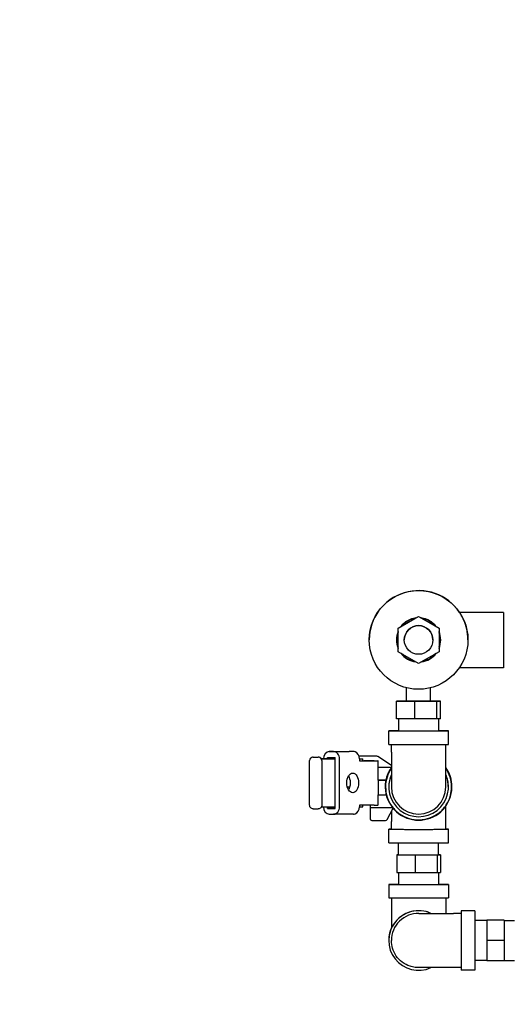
# Model space of a CAD drawing. Header units: inches. Extents: x 18 to 846, y -67 to 561.
# Tile 300 of 656: x 258.27 to 266.55, y 485.8 to 502.48. Entities that reach past the tile are written whole.
import ezdxf

# ---------------------------------------------------------------- set-up
doc = ezdxf.new("R2010")
doc.units = ezdxf.units.IN
doc.header["$LTSCALE"] = 24
doc.header["$MEASUREMENT"] = 0
doc.layers.add('Dimension (ANSI)', color=7, linetype='Continuous', lineweight=25)
doc.layers.add('Visible (ANSI)', color=7, linetype='Continuous', lineweight=30)
doc.styles.add('Note Text (ANSI)', font='tahoma.ttf')
doc.dimstyles.new('SB Fraction-16 (ANSI)', dxfattribs={"dimscale": 24, "dimtxt": 0.125, "dimasz": 0.098425, "dimexe": 0.125, "dimexo": 0.0625, "dimgap": 0.031496, "dimtad": 0, "dimtih": 1, "dimtoh": 1, "dimdec": 4, "dimrnd": 1e-08, "dimzin": 0, "dimdsep": 46, "dimlunit": 5, "dimtxsty": 'Note Text (ANSI)', "dimcen": 0.09, "dimdle": 0.393701, "dimclrd": 256, "dimclre": 256, "dimclrt": 256, "dimadec": 0, "dimazin": 3, "dimtfac": 0.96, "dimtofl": 0, "dimtmove": 0, "dimatfit": 3, "dimfxl": 1, "dimfrac": 2, "dimtolj": 1, "dimtzin": 12, "dimlwd": -1, "dimlwe": -1, "dimarcsym": 0})

# ---------------------------------------------------------------- blocks, each defined once
blk = doc.blocks.new('*D18')
at = {"layer": 'Defpoints', "color": 0, "transparency": 16777216}
for p in [(331.678, 544.007), (242.86, 406.007), (331.678, 406.007)]:
    blk.add_point(p, dxfattribs=at)
at = {"layer": 'Dimension (ANSI)', "transparency": 16777216}
for p, q in [((330.178, 544.007), (239.86, 544.007)), ((242.86, 541.645), (242.86, 486.331)), ((242.86, 408.369), (242.86, 481.682)), ((330.178, 406.007), (239.86, 406.007))]:
    blk.add_line(p, q, dxfattribs=at)
for points in [[(242.466, 541.645), (243.253, 541.645), (242.86, 544.007)], [(242.466, 408.369), (243.253, 408.369), (242.86, 406.007)]]:
    blk.add_solid(points, dxfattribs=at)
at = {"layer": 'Dimension (ANSI)', "transparency": 16777216, "insert": (239.783, 485.575), "char_height": 3, "attachment_point": 1, "style": 'Note Text (ANSI)'}
blk.add_mtext('\\A1;138', dxfattribs=at)

msp = doc.modelspace()

# ---------------------------------------------------------------- linework, layer by layer
at = {"layer": 'Visible (ANSI)'}
for p, q in [((266.45552, 492.4403), (265.71111, 492.4403)), ((266.45552, 492.4403), (266.45552, 491.5003)), ((264.67252, 492.17376), (265.01802, 492.37324)), ((264.73785, 492.21153), (264.95269, 492.33556)), ((264.95269, 492.33556), (265.01802, 492.37328)), ((265.01802, 492.37328), (265.08335, 492.33556)), ((265.01802, 492.37328), (265.01802, 492.37324)), ((265.01802, 492.37324), (265.36352, 492.17376)), ((265.08335, 492.33556), (265.29819, 492.21153)), ((264.67252, 492.17381), (264.73785, 492.21153)), ((264.67252, 492.17381), (264.67252, 492.17376)), ((264.67252, 491.77481), (264.67252, 492.17376)), ((265.29819, 492.21153), (265.36352, 492.17381)), ((265.36352, 492.17381), (265.36352, 492.17376)), ((265.36352, 492.17376), (265.36352, 491.77481)), ((264.18302, 491.97481), (264.18302, 491.97442)), ((264.64302, 491.97442), (264.64302, 491.97434)), ((264.65093, 491.97434), (264.65093, 491.97433)), ((264.77502, 491.97429), (264.77502, 491.97424)), ((265.26102, 491.97429), (265.26102, 491.97424)), ((265.38511, 491.97434), (265.38511, 491.97433)), ((265.39302, 491.97442), (265.39302, 491.97434)), ((265.85302, 491.97452), (265.85302, 491.97442)), ((265.01802, 491.57534), (264.67252, 491.77481)), ((265.36352, 491.77481), (265.01802, 491.57534)), ((266.45552, 491.5003), (265.70536, 491.5003)), ((264.81552, 490.93503), (264.81552, 491.16435)), ((265.22052, 490.93503), (265.22052, 491.16435)), ((264.64669, 490.93499), (264.70742, 490.93509)), ((264.95729, 490.93493), (264.64669, 490.93499)), ((264.64669, 490.63899), (264.64669, 490.93499)), ((264.70742, 490.93509), (264.81552, 490.9351)), ((265.32862, 490.93497), (264.95729, 490.93493)), ((264.95729, 490.63893), (264.95729, 490.93493)), ((265.22052, 490.9351), (265.38935, 490.93506)), ((265.38935, 490.93506), (265.32862, 490.93497)), ((265.32862, 490.63897), (265.32862, 490.93497)), ((265.38935, 490.63906), (265.38935, 490.93506)), ((264.95729, 490.63893), (264.64669, 490.63899)), ((264.68052, 490.63899), (264.68052, 490.43603)), ((265.32862, 490.63897), (264.95729, 490.63893)), ((265.38935, 490.63906), (265.32862, 490.63897)), ((265.35552, 490.63901), (265.35552, 490.43603)), ((264.51302, 490.20603), (264.51302, 490.43603)), ((265.52302, 490.20603), (265.52302, 490.43603)), ((263.50794, 490.08395), (263.844, 490.08406)), ((263.58019, 490.08394), (263.50798, 490.08395)), ((263.91625, 490.08405), (263.84404, 490.08406)), ((263.94403, 490.07904), (263.94433, 490.07904)), ((263.94433, 490.07893), (263.94433, 490.07904)), ((264.55802, 490.07603), (264.55802, 490.20598)), ((264.55802, 490.07603), (264.55802, 489.48617)), ((265.47802, 490.07603), (265.47802, 490.20598)), ((265.47802, 489.48617), (265.47802, 490.07603)), ((263.17502, 489.93109), (263.17502, 489.9306)), ((263.17502, 489.1746), (263.17502, 489.9306)), ((263.23502, 489.99109), (263.32202, 489.99109)), ((263.23502, 489.9906), (263.32202, 489.9906)), ((263.60827, 489.95996), (263.37466, 489.95989)), ((263.37468, 489.95985), (263.60827, 489.95993)), ((263.38202, 489.9306), (263.38202, 489.93109)), ((263.38202, 489.9306), (263.38202, 489.1746)), ((263.4799, 489.95992), (263.4799, 489.98645)), ((263.4799, 489.98645), (263.60827, 489.98643)), ((263.60827, 489.95993), (263.60827, 489.98643)), ((263.60827, 489.14743), (263.60827, 489.95993)), ((263.68048, 489.14892), (263.68048, 489.95892)), ((264.31456, 490.00412), (264.00949, 490.00412)), ((264.01624, 489.96021), (264.07352, 489.96021)), ((264.01624, 489.96006), (264.07352, 489.96008)), ((264.01624, 489.95903), (264.01624, 489.92903)), ((264.01624, 489.92906), (264.07352, 489.92908)), ((264.01624, 489.92903), (264.14639, 489.92907)), ((264.07352, 489.96008), (264.07352, 489.96021)), ((264.07352, 489.92908), (264.07352, 489.96008)), ((264.07352, 489.92908), (264.09449, 489.92909)), ((264.14553, 489.9291), (264.16968, 489.9291)), ((264.26756, 489.92908), (264.19743, 489.92908)), ((264.23307, 489.92911), (264.23466, 489.92914)), ((264.23466, 489.92914), (264.3337, 489.92914)), ((264.3337, 489.92914), (264.33095, 489.92909)), ((264.55802, 489.85028), (264.33101, 489.9992)), ((264.3337, 489.60064), (264.3337, 489.92914)), ((264.55714, 489.81492), (264.3337, 489.81492)), ((264.3337, 489.60064), (264.33157, 489.6006)), ((264.33157, 489.6006), (264.46532, 489.6006)), ((264.33157, 489.6006), (264.33157, 489.3506)), ((264.46532, 489.60066), (264.3337, 489.60066)), ((264.46532, 489.60066), (264.46532, 489.6006)), ((263.81286, 489.48754), (263.85732, 489.48754)), ((264.45367, 489.48652), (264.45367, 489.48653)), ((264.45952, 489.4865), (264.45952, 489.48652)), ((264.51302, 489.48626), (264.51302, 489.4862)), ((265.52302, 489.48626), (265.52302, 489.4862)), ((265.57652, 489.4865), (265.57652, 489.48652)), ((265.58237, 489.48652), (265.58237, 489.48662)), ((264.33157, 489.3506), (264.47028, 489.3506)), ((264.3337, 489.17914), (264.3337, 489.3506)), ((263.23502, 489.1146), (263.32202, 489.1146)), ((263.37548, 489.14735), (263.60827, 489.14743)), ((263.4799, 489.12145), (263.4799, 489.14739)), ((263.4799, 489.12145), (263.60827, 489.1215)), ((263.60827, 489.12143), (263.4799, 489.12145)), ((263.60827, 489.12143), (263.60827, 489.14743)), ((264.01623, 489.14756), (264.07352, 489.14758)), ((264.14639, 489.17907), (264.01624, 489.17903)), ((264.01624, 489.17903), (264.01624, 489.14903)), ((264.07352, 489.14758), (264.07352, 489.17905)), ((264.26756, 489.17908), (264.19743, 489.17908)), ((264.19852, 489.17908), (264.19852, 489.13652)), ((264.19852, 489.13652), (264.55829, 489.13652)), ((264.19852, 489.13652), (264.19852, 488.94714)), ((264.3337, 489.17914), (264.33095, 489.17909)), ((264.48736, 488.93341), (264.58555, 489.12394)), ((264.55802, 489.07051), (264.55802, 488.89729)), ((264.58056, 489.11425), (264.59386, 489.11425)), ((265.47802, 488.89729), (265.47802, 489.15957)), ((263.50798, 489.02395), (263.58019, 489.02394)), ((263.91629, 489.02405), (263.58023, 489.02394)), ((263.94433, 489.02904), (263.94403, 489.02904)), ((263.94433, 489.02904), (263.94433, 489.02915)), ((264.22851, 488.91715), (264.4607, 488.91715)), ((264.51302, 488.53729), (264.51302, 488.76729)), ((264.55802, 488.76729), (264.55802, 488.89729)), ((265.47802, 488.76729), (265.47802, 488.89729)), ((265.52302, 488.53729), (265.52302, 488.76729)), ((264.68052, 488.33429), (264.68052, 488.5372)), ((265.35552, 488.33429), (265.35552, 488.5372)), ((264.68052, 488.33431), (264.6479, 488.33426)), ((264.6479, 488.33426), (264.6479, 488.03826)), ((264.6479, 488.33426), (264.96057, 488.3342)), ((264.96057, 488.3342), (265.33069, 488.33423)), ((264.96057, 488.3342), (264.96057, 488.0382)), ((265.33069, 488.33423), (265.38814, 488.33433)), ((265.33069, 488.33423), (265.33069, 488.03823)), ((265.38814, 488.33433), (265.35552, 488.33433)), ((265.38814, 488.33433), (265.38814, 488.03833)), ((264.6479, 488.03826), (264.96057, 488.0382)), ((264.68052, 488.03825), (264.68052, 487.83529)), ((264.96057, 488.0382), (265.33069, 488.03823)), ((265.33069, 488.03823), (265.38814, 488.03833)), ((265.35552, 488.03827), (265.35552, 487.83529)), ((264.51302, 487.83529), (264.51302, 487.60529)), ((265.52302, 487.83529), (265.52302, 487.60529)), ((264.55802, 487.60524), (264.55802, 487.0935)), ((265.47802, 487.60524), (265.47802, 487.34451)), ((265.73802, 487.34451), (265.60802, 487.34451)), ((265.73802, 487.38951), (265.73802, 486.37951)), ((265.96802, 487.38951), (265.73802, 487.38951)), ((265.96802, 487.38951), (265.96802, 486.37951)), ((266.17102, 487.22201), (265.96802, 487.22201)), ((266.46702, 487.22955), (266.17102, 487.22955)), ((266.17102, 487.22955), (266.17102, 487.22946)), ((266.46702, 487.22946), (266.17102, 487.22946)), ((266.17102, 487.22946), (266.17102, 486.88441)), ((266.46702, 487.22955), (266.46702, 487.22946)), ((266.46702, 487.22946), (266.46702, 486.88441)), ((266.46702, 487.22201), (266.63827, 487.22201)), ((264.51302, 486.88547), (264.51302, 486.88552)), ((264.51302, 486.88506), (264.51302, 486.88512)), ((264.51302, 486.88468), (264.51302, 486.88474)), ((264.55802, 486.88465), (264.55802, 486.88468)), ((266.46702, 486.88441), (266.17102, 486.88441)), ((266.17102, 486.88441), (266.17102, 486.53946)), ((266.46702, 486.88441), (266.46702, 486.53946)), ((265.73802, 486.42451), (265.60802, 486.42451)), ((266.17102, 486.54701), (265.96802, 486.54701)), ((266.46702, 486.53946), (266.17102, 486.53946)), ((266.46702, 486.54701), (266.63827, 486.54701)), ((265.96802, 486.37951), (265.73802, 486.37951))]:
    msp.add_line(p, q, dxfattribs=at)
for centre, radius in [((265.01802, 491.97442), 0.835), ((265.01802, 491.97424), 0.243)]:
    msp.add_circle(centre, radius, dxfattribs=at)
for centre, radius, start, end in [((265.01802, 491.97481), 0.835, 33.880976, 180), ((265.01802, 491.97442), 0.375, 97.092109, 142.907893), ((265.01802, 491.97434), 0.375, 97.117981, 142.88202), ((265.01802, 491.97434), 0.36709, 100.247646, 139.752356), ((265.01802, 491.97433), 0.36709, 100.252125, 139.747877), ((265.01802, 491.97442), 0.375, 37.092106, 82.907892), ((265.01802, 491.97434), 0.375, 37.117979, 82.882019), ((265.01802, 491.97434), 0.36709, 40.247644, 79.752355), ((265.01802, 491.97433), 0.36709, 40.252123, 79.747876), ((265.01802, 491.97442), 0.375, 157.121792, 180), ((265.01802, 491.97434), 0.375, 157.121791, 202.878208), ((265.01802, 491.97434), 0.36709, 160.252125, 180), ((265.01802, 491.97433), 0.36709, 160.252124, 199.747875), ((265.01802, 491.97429), 0.243, 0, 180), ((265.01802, 491.97442), 0.375, 0, 22.878208), ((265.01802, 491.97434), 0.375, 337.121791, 22.878208), ((265.01802, 491.97434), 0.36709, 0, 19.747875), ((265.01802, 491.97433), 0.36709, 340.252124, 19.747875), ((265.01802, 491.97434), 0.375, 217.141143, 262.858855), ((265.01802, 491.97433), 0.36709, 220.270391, 259.729608), ((265.01802, 491.97434), 0.375, 277.141145, 322.858856), ((265.01802, 491.97433), 0.36709, 280.270393, 319.729609), ((263.23502, 489.93109), 0.06, 90, 180), ((263.32202, 489.93109), 0.06, 0, 90), ((264.31456, 489.97412), 0.03, 56.733554, 90), ((265.01802, 489.48652), 0.56435, 144.596614, 35.403388), ((265.01802, 489.48652), 0.5585, 145.450318, 180), ((265.01802, 489.48662), 0.56435, 144.596614, 152.110585), ((265.01802, 489.48662), 0.56435, 0, 35.403386), ((265.01802, 489.48652), 0.5585, 0, 34.549682), ((265.01802, 489.48653), 0.56435, 168.33803, 180), ((265.01802, 489.48626), 0.505, 155.628786, 180), ((265.01802, 489.4862), 0.505, 155.628786, 24.371215), ((265.01802, 489.48626), 0.505, 0, 24.371214), ((265.01802, 489.48617), 0.46, 180, 0), ((264.22852, 488.94715), 0.03, 180.013947, 270), ((264.4607, 488.94715), 0.03, 270, 332.736169), ((265.01802, 486.88512), 0.505, 65.470712, 180), ((265.01802, 486.88506), 0.505, 65.486024, 180.021515), ((265.01802, 486.88474), 0.505, 65.574612, 180), ((265.01802, 486.88468), 0.505, 65.589986, 294.33238), ((265.01802, 486.88468), 0.46, 89.12965, 180), ((265.01802, 486.88552), 0.505, 155.628786, 180), ((265.01802, 486.88547), 0.505, 155.628786, 180.023061)]:
    msp.add_arc(centre, radius, start, end, dxfattribs=at)
for centre, major_axis, ratio, start_param, end_param in [((265.01802, 490.93503), (0.2025, 0), 0.00024343, 3.14159265, 6.28318531), ((265.01802, 490.43603), (-0.505, 0), 0.00024343, 5.44433276, 10.2636305), ((263.50798, 489.95895), (-0.00004, 0.125), 0.80230468, 6.2827775, 7.84612174), ((263.58019, 489.95894), (-0.00004, 0.125), 0.80230468, 4.71198117, 6.2827775), ((263.91625, 489.95905), (-0.00004, 0.125), 0.80230468, 5.99898339, 6.2827775), ((263.91595, 489.95905), (-0.00004, 0.125), 0.80230468, 4.71198117, 5.99898339), ((265.01802, 490.20603), (-0.505, 0), 0.00024343, 0.00000075, 3.1415934), ((264.14464, 489.92908), (0.0625, 0), 0.00024343, 1.55640885, 2.50194486), ((264.19653, 489.92906), (-0.0625, 0), 0.00024343, 4.69800038, 5.64353527), ((264.17058, 489.92911), (0.0625, 0), 0.00024343, 4.69800038, 6.2687967), ((264.26846, 489.92909), (0.0625, 0), 0.00024343, 4.69800038, 6.2687967), ((263.76596, 489.55402), (0.00003, 0.167), 0.59639787, 3.9090385, 5.51573904), ((263.50798, 489.14895), (0.00004, -0.125), 0.80230468, 4.72479711, 6.2827775), ((263.58019, 489.14894), (0.00004, -0.125), 0.80230468, 6.2827775, 7.85357383), ((263.91595, 489.14905), (0.00004, -0.125), 0.80230468, 0.2833863, 1.57038852), ((264.19653, 489.17906), (0.0625, 0), 0.00024343, 1.55640885, 2.50194486), ((264.26846, 489.17909), (0.0625, 0), 0.00024343, 4.69800038, 6.2687967), ((263.91625, 489.14905), (0.00004, -0.125), 0.80230468, 0, 0.2833863), ((265.01802, 488.76729), (-0.505, 0), 0.00024343, 5.85782737, 9.8501359), ((265.01802, 488.76729), (-0.46, 0), 0.00024343, 0.00000144, 3.14159409), ((265.01802, 488.53729), (-0.505, 0), 0.00024343, 0.00000056, 3.14159321), ((265.01802, 488.33429), (0.3375, 0), 0.00024343, 3.14159265, 6.28318531), ((265.01802, 487.83529), (0.505, 0), 0.00024343, 2.30274011, 7.12203785), ((265.01802, 487.60529), (-0.505, 0), 0.00024343, 0.00000075, 3.1415934)]:
    msp.add_ellipse(centre, major_axis=major_axis, ratio=ratio, start_param=start_param, end_param=end_param, dxfattribs=at)
msp.add_ellipse((263.90432, 489.55399), major_axis=(0.00003, 0.167), ratio=0.59691468, dxfattribs=at)
for points, knots in [([(265.85302, 491.97447), (265.85302, 492.00332), (265.8515, 492.03288), (265.84518, 492.09276), (265.84023, 492.12306), (265.8214, 492.20967), (265.80337, 492.26166), (265.76834, 492.34366), (265.74879, 492.37953), (265.72709, 492.41578), (265.72114, 492.42504), (265.71315, 492.4373), (265.71111, 492.44029), (265.71111, 492.4403), (265.71111, 492.4403), (265.71111, 492.4403)], [1.85981609, 1.85981609, 1.85981609, 1.85981609, 2.07913944, 2.07913944, 2.30932322, 2.30932322, 2.76969078, 2.76969078, 3.23227105, 3.23227105, 3.46356119, 3.46356119, 3.69485132, 3.69485132, 3.69514191, 3.69514191, 3.69514191, 3.69514191]), ([(263.23502, 489.9906), (263.22724, 489.9906), (263.21953, 489.98909), (263.21232, 489.98614), (263.20511, 489.9832), (263.19854, 489.97887), (263.19298, 489.97342), (263.18741, 489.96794), (263.18296, 489.96143), (263.17988, 489.95426), (263.17667, 489.94678), (263.17502, 489.93873), (263.17502, 489.9306)], [0, 0, 0, 0, 0.059320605, 0.059320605, 0.059320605, 0.118756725, 0.118756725, 0.118756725, 0.178431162, 0.178431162, 0.178431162, 0.240632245, 0.240632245, 0.240632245, 0.240632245]), ([(263.38202, 489.9306), (263.38202, 489.93873), (263.38037, 489.94678), (263.37716, 489.95426), (263.37408, 489.96143), (263.36963, 489.96794), (263.36406, 489.97342), (263.3585, 489.97887), (263.35193, 489.9832), (263.34472, 489.98614), (263.33751, 489.98909), (263.32981, 489.9906), (263.32202, 489.9906)], [-0.000668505, -0.000668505, -0.000668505, -0.000668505, 0.061544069, 0.061544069, 0.061544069, 0.121229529, 0.121229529, 0.121229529, 0.180676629, 0.180676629, 0.180676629, 0.240008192, 0.240008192, 0.240008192, 0.240008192]), ([(264.51922, 489.7506), (264.51593, 489.74436), (264.51266, 489.73792), (264.49443, 489.70003), (264.4791, 489.6602), (264.46748, 489.61081), (264.46637, 489.60576), (264.46533, 489.60065)], [3.513889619, 3.513889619, 3.513889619, 3.513889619, 3.589170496, 3.589170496, 3.945095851, 3.945095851, 3.985129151, 3.985129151, 3.985129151, 3.985129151]), ([(264.45952, 489.4865), (264.45952, 489.42693), (264.46913, 489.36736), (264.50661, 489.25427), (264.53447, 489.20075), (264.60563, 489.10518), (264.64891, 489.06315), (264.74651, 488.99482), (264.80082, 488.96853), (264.91496, 488.93437), (264.97478, 488.9265), (265.09388, 488.92998), (265.15313, 488.94133), (265.26509, 488.98209), (265.31777, 489.0115), (265.41122, 489.08542), (265.45197, 489.12991), (265.51742, 489.22946), (265.54211, 489.28452), (265.57011, 489.38911), (265.57652, 489.4378), (265.57652, 489.4865)], [3.14159265, 3.14159265, 3.14159265, 3.14159265, 3.46159265, 3.46159265, 3.78159265, 3.78159265, 4.10159265, 4.10159265, 4.42159265, 4.42159265, 4.74159265, 4.74159265, 5.06159265, 5.06159265, 5.38159265, 5.38159265, 5.70159265, 5.70159265, 6.02159265, 6.02159265, 6.28318531, 6.28318531, 6.28318531, 6.28318531]), ([(263.23502, 489.1146), (263.22724, 489.1146), (263.21953, 489.11612), (263.21232, 489.11906), (263.20511, 489.12201), (263.19854, 489.12634), (263.19298, 489.13179), (263.18741, 489.13727), (263.18296, 489.14378), (263.17988, 489.15095), (263.17667, 489.15843), (263.17502, 489.16648), (263.17502, 489.1746)], [-0.240008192, -0.240008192, -0.240008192, -0.240008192, -0.180676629, -0.180676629, -0.180676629, -0.121229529, -0.121229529, -0.121229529, -0.061544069, -0.061544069, -0.061544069, 0.000668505, 0.000668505, 0.000668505, 0.000668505]), ([(263.38202, 489.1746), (263.38202, 489.16648), (263.38037, 489.15843), (263.37716, 489.15095), (263.37408, 489.14378), (263.36963, 489.13727), (263.36406, 489.13179), (263.3585, 489.12634), (263.35193, 489.12201), (263.34472, 489.11906), (263.33751, 489.11612), (263.32981, 489.1146), (263.32202, 489.1146)], [-0.240632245, -0.240632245, -0.240632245, -0.240632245, -0.178431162, -0.178431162, -0.178431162, -0.118756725, -0.118756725, -0.118756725, -0.059320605, -0.059320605, -0.059320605, 0, 0, 0, 0]), ([(264.55829, 489.13652), (264.56228, 489.13652), (264.56656, 489.13627), (264.57278, 489.13541), (264.57496, 489.13499), (264.5769, 489.1345)], [-0.4985293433, -0.4985293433, -0.4985293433, -0.4985293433, -0.4681389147, -0.4681389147, -0.4501238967, -0.4501238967, -0.4501238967, -0.4501238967]), ([(265.02094, 487.34464), (265.02094, 487.34464), (265.02112, 487.34464), (265.02263, 487.34463), (265.02574, 487.34463), (265.04015, 487.34461), (265.05763, 487.3446), (265.10914, 487.34457), (265.14629, 487.34456), (265.23412, 487.34454), (265.28603, 487.34453), (265.39772, 487.34452), (265.45891, 487.34451), (265.54966, 487.34451), (265.57888, 487.34451), (265.60802, 487.34451)], [1.87904627, 1.87904627, 1.87904627, 1.87904627, 1.91687555, 1.91687555, 2.08843294, 2.08843294, 2.49014733, 2.49014733, 2.96242328, 2.96242328, 3.4390468, 3.4390468, 3.91621355, 3.91621355, 4.13824797, 4.13824797, 4.13824797, 4.13824797]), ([(265.60802, 486.42451), (265.54422, 486.42451), (265.4796, 486.42451), (265.35979, 486.42452), (265.30297, 486.42453), (265.20284, 486.42455), (265.15829, 486.42456), (265.08689, 486.42458), (265.05918, 486.4246), (265.03257, 486.42462), (265.02612, 486.42463), (265.01953, 486.42464), (265.01834, 486.42464), (265.01514, 486.42466), (265.01443, 486.42466), (265.01173, 486.42469), (265.01113, 486.4247), (265.00935, 486.42473), (265.008, 486.42476), (265.0037, 486.42486), (265.00047, 486.42497), (264.9941, 486.42526), (264.99087, 486.42544), (264.97798, 486.42629), (264.9683, 486.42724), (264.92967, 486.43227), (264.9009, 486.43885), (264.82666, 486.46348), (264.78212, 486.48672), (264.70372, 486.54524), (264.66886, 486.58122), (264.61291, 486.66132), (264.59113, 486.70645), (264.56454, 486.79568), (264.55802, 486.84039), (264.55802, 486.88465)], [0, 0, 0, 0, 0.48616748, 0.48616748, 0.9635618, 0.9635618, 1.44134696, 1.44134696, 1.91941315, 1.91941315, 2.15729809, 2.15729809, 2.28453951, 2.28453951, 2.3194526, 2.3194526, 2.32746292, 2.32746292, 2.33969238, 2.33969238, 2.36413068, 2.36413068, 2.38880606, 2.38880606, 2.46282517, 2.46282517, 2.68566567, 2.68566567, 3.05889181, 3.05889181, 3.43113506, 3.43113506, 3.80343146, 3.80343146, 4.14066405, 4.14066405, 4.14066405, 4.14066405])]:
    msp.add_open_spline(points, degree=3, knots=knots, dxfattribs=at)
msp.add_open_spline([(264.55802, 489.81492), (264.55772, 489.81492), (264.55743, 489.81492), (264.55714, 489.81492)], degree=3, dxfattribs=at)

# ---------------------------------------------------------------- dimensions: what is measured, and where the dimension line sits
at = {"layer": 'Dimension (ANSI)'}
dim = msp.add_linear_dim(base=(242.85953, 406.00673), p1=(331.67843, 544.00673), p2=(331.67843, 406.00673), angle=90, dimstyle='SB Fraction-16 (ANSI)', override={"dimgap": 0.031496, "dimdec": 4, "dimtol": 0, "dimlim": 0, "dimtp": 0, "dimtm": 0, "dimtdec": 2, "dimatfit": 1}, dxfattribs=at)
dim.commit()
dim.dimension.update_dxf_attribs({"geometry": '*D18', "text_midpoint": (242.85953, 484.00673), "dimtype": 160})

doc.saveas('drawing.dxf')
